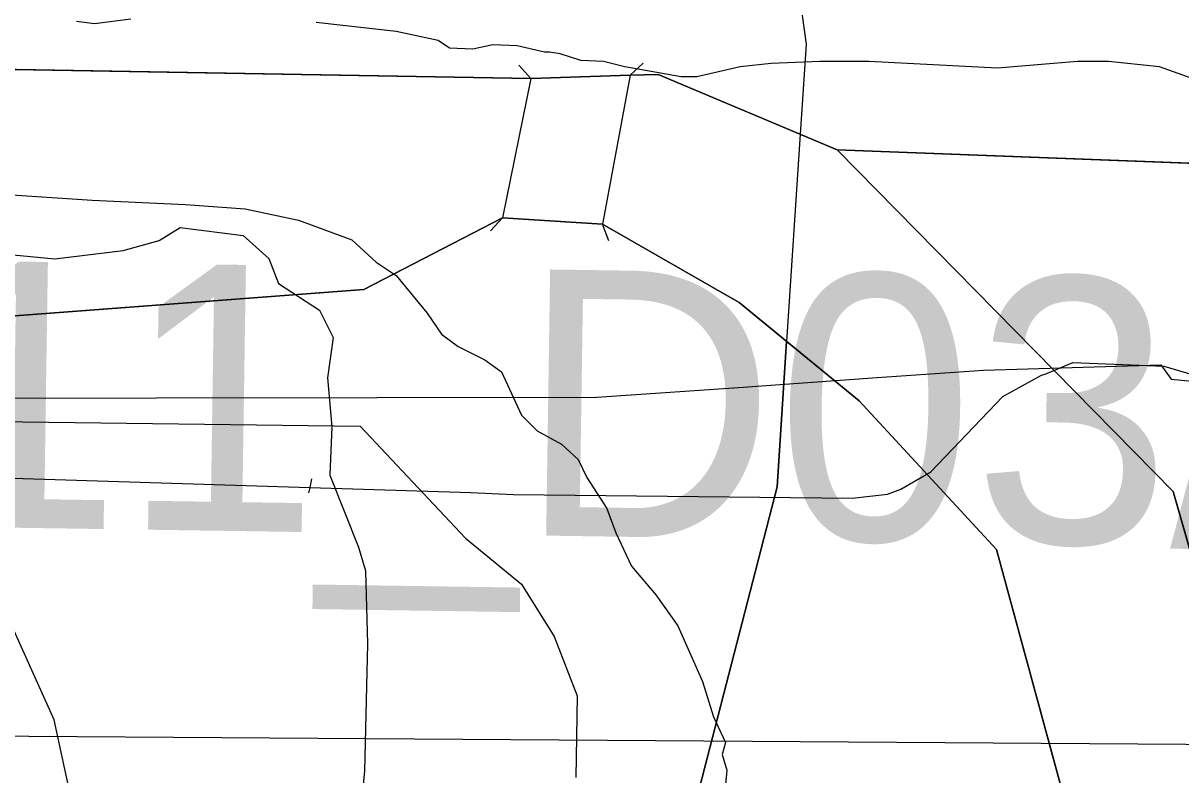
# Model space of a CAD drawing. Extents: x -706130 to -698555, y -971544 to -967260.
# Drawn here: x -705132.3 to -705067, y -969624.8 to -969582.4 of the extents above; entities that cross this region are included whole.
import ezdxf

# ---------------------------------------------------------------- set-up
doc = ezdxf.new("R2010")
doc.units = 0
for name, color, linetype in [('BPEJ hranice S', 7, 'Continuous'), ('BPEJ I-II trida ochrany S', 7, 'Continuous'), ('KN_Hranice_parcel', 7, 'Continuous'), ('KN_Hranice_parcel_vnitrni_kresba', 7, 'Continuous'), ('KN_Polygon parcely', 7, 'Continuous'), ('KN_POZEMKY_11_VODNI_PLOCHA', 7, 'Continuous'), ('KN_POZEMKY_14_OSTATNI PLOCHA', 7, 'Continuous'), ('KN_POZEMKY_2_ORNA PUDA', 7, 'Continuous'), ('KN_VYUZITI_07_vodni plocha_tok prirozeny', 7, 'Continuous'), ('KN_VYUZITI_16_ostatni plocha_silnice', 7, 'Continuous'), ('KN_VYUZITI_26_ostatni plocha_jina plocha', 7, 'Continuous'), ('Koridor pro revitalizaci a rozvolneni toku N', 7, 'Continuous'), ('Koridor pro revitalizaci a rozvolneni toku N ŠRAFY', 7, 'Continuous'), ('OP silnic S', 7, 'Continuous'), ('Plochy doprava silniční - silnice I třídy S', 7, 'Continuous'), ('Plochy smíšené nezastavěného území všeobecné S', 7, 'Continuous'), ('Plochy vodní a vodnich toku S', 7, 'Continuous'), ('Plochy zemědělské všeobecné CELEK S', 7, 'Continuous'), ('Regulační bloky v krajině S', 7, 'Continuous'), ('Regulační bloky v krajině S  TIS', 7, 'Continuous'), ('Regulační bloky zastavěné S', 7, 'Continuous'), ('Spoje_dálkový komunikační kabel S', 7, 'Continuous'), ('Spoje_dálkový optický komunikační kabel S', 7, 'Continuous'), ('VPO pro zvysovani retencnich schopnosti uzemi_obrys N', 7, 'Continuous'), ('VPO pro zvysovani retencnich schopnosti uzemi_plocha N', 7, 'Continuous'), ('VÝŠKOPIS_vrstevnice zesílená', 7, 'Continuous'), ('Zábory hodnocené - koridory popis', 7, 'Continuous'), ('Záplavové území stanovene S', 7, 'Continuous'), ('Záplavového území_aktivní zóna S', 7, 'Continuous')]:
    doc.layers.add(name, color=color, linetype=linetype)

msp = doc.modelspace()

# ---------------------------------------------------------------- linework, layer by layer
at = {"layer": 'BPEJ hranice S'}
msp.add_lwpolyline([(-705090.87, -969564.069), (-705088.16, -969583.59), (-705088.491, -969588.659), (-705089.252, -969600.336), (-705089.786, -969608.533), (-705098.865, -969643.778), (-705107.538, -969674.144), (-705109.164, -969696.376), (-705108.855, -969703.505), (-705108.08, -969721.318), (-705105.336, -969731.665), (-705105.18, -969733), (-705104.526, -969734.72), (-705101.033, -969747.888), (-705093.377, -969766.488)], dxfattribs=at)
msp.add_lwpolyline([(-705090.87, -969564.069), (-705088.16, -969583.59), (-705088.491, -969588.659), (-705089.252, -969600.336), (-705089.786, -969608.533), (-705098.865, -969643.778), (-705107.538, -969674.144), (-705109.164, -969696.376), (-705108.855, -969703.505), (-705108.08, -969721.318), (-705105.336, -969731.665), (-705105.18, -969733), (-705104.526, -969734.72), (-705101.033, -969747.888), (-705093.377, -969766.488)], dxfattribs=at)
at = {"layer": 'BPEJ I-II trida ochrany S'}
for p, q in [((-705105.26, -969593.37), (-705113.07, -969597.41)), ((-705099.63, -969593.74), (-705105.26, -969593.37)), ((-705091.92, -969598.15), (-705099.63, -969593.74)), ((-705113.07, -969597.41), (-705145.69, -969599.87)), ((-705089.252, -969600.336), (-705091.92, -969598.15))]:
    msp.add_line(p, q, dxfattribs=at)
msp.add_lwpolyline([(-705107.538, -969674.144), (-705098.865, -969643.778), (-705089.786, -969608.533), (-705089.252, -969600.336), (-705089.252, -969600.336)], dxfattribs=at)
at = {"layer": 'KN_Hranice_parcel'}
msp.add_line((-705045.93, -969591.09), (-705086.4, -969589.54), dxfattribs=at)
for points in [[(-705086.4, -969589.54), (-705096.49, -969585.29), (-705098.07, -969585.34), (-705103.67, -969585.52), (-705165.12, -969584.46), (-705233.96, -969582.56)], [(-705062.51, -969632.82), (-705062.08, -969627.66), (-705067.48, -969608.79), (-705086.4, -969589.54)], [(-705234.98, -969591.6), (-705198.32, -969596.67), (-705145.69, -969599.87), (-705113.07, -969597.41), (-705105.26, -969593.37), (-705099.63, -969593.74), (-705091.92, -969598.15), (-705085.17, -969603.68), (-705077.43, -969612.07), (-705072.22, -969631.18), (-705071.21, -969639.32), (-705072.9, -969646.98), (-705091.6, -969672.02), (-705101.39, -969686.1), (-705107.06, -969698.34), (-705110.79, -969709.08), (-705112.21, -969722.74), (-705111.15, -969729.57)]]:
    msp.add_lwpolyline(points, dxfattribs=at)
at = {"layer": 'KN_Hranice_parcel_vnitrni_kresba'}
for p, q in [((-705104.339, -969584.776), (-705103.67, -969585.519)), ((-705097.338, -969584.658), (-705098.069, -969585.34)), ((-705103.67, -969585.52), (-705105.26, -969593.37)), ((-705098.07, -969585.34), (-705099.63, -969593.74)), ((-705105.93, -969594.113), (-705105.261, -969593.37)), ((-705099.272, -969594.674), (-705099.63, -969593.741))]:
    msp.add_line(p, q, dxfattribs=at)
at = {"layer": 'KN_Polygon parcely'}
for points in [[(-705179.7, -969562.41), (-705222.77, -969559.43), (-705231.97, -969565), (-705232.24, -969567.35), (-705233.49, -969578.37), (-705233.96, -969582.56), (-705165.12, -969584.46), (-705103.67, -969585.52), (-705098.07, -969585.34), (-705096.49, -969585.29), (-705086.4, -969589.54), (-705045.93, -969591.09), (-705045.7, -969588.12), (-705047.37, -969580.73), (-705048.76, -969574.54), (-705051.2, -969570), (-705052.78, -969567.06), (-705056.49, -969562.59), (-705140, -969562.22), (-705159.06, -969562.73)], [(-705086.4, -969589.54), (-705067.48, -969608.79), (-705062.08, -969627.66), (-705062.51, -969632.82), (-705056.46, -969624.35), (-705048.98, -969607.86), (-705046.55, -969597.13), (-705045.93, -969591.09)], [(-705236.53, -969605.31), (-705182.53, -969644.15), (-705139.66, -969684.06), (-705129.89, -969703.7), (-705119.3, -969718.58), (-705111.15, -969729.57), (-705112.21, -969722.74), (-705110.79, -969709.08), (-705107.06, -969698.34), (-705101.39, -969686.1), (-705091.6, -969672.02), (-705072.9, -969646.98), (-705071.21, -969639.32), (-705072.22, -969631.18), (-705077.43, -969612.07), (-705085.17, -969603.68), (-705091.92, -969598.15), (-705099.63, -969593.74), (-705105.26, -969593.37), (-705113.07, -969597.41), (-705145.69, -969599.87), (-705198.32, -969596.67), (-705234.98, -969591.6)]]:
    msp.add_lwpolyline(points, close=True, dxfattribs=at)
for points in [[(-705062.08, -969627.66), (-705067.48, -969608.79), (-705086.4, -969589.54), (-705096.49, -969585.29), (-705098.07, -969585.34), (-705103.67, -969585.52), (-705165.12, -969584.46), (-705233.96, -969582.56), (-705234.98, -969591.6), (-705198.32, -969596.67), (-705145.69, -969599.87), (-705113.07, -969597.41), (-705105.26, -969593.37), (-705099.63, -969593.74)], [(-705099.63, -969593.74), (-705091.92, -969598.15), (-705085.17, -969603.68), (-705077.43, -969612.07), (-705072.22, -969631.18), (-705071.21, -969639.32), (-705072.9, -969646.98), (-705091.6, -969672.02), (-705101.39, -969686.1), (-705107.06, -969698.34)]]:
    msp.add_lwpolyline(points, dxfattribs=at)
at = {"layer": 'KN_POZEMKY_11_VODNI_PLOCHA'}
for p, q in [((-705165.12, -969584.46), (-705103.67, -969585.52)), ((-705103.67, -969585.52), (-705098.07, -969585.34)), ((-705098.07, -969585.34), (-705096.49, -969585.29)), ((-705096.49, -969585.29), (-705086.4, -969589.54)), ((-705086.4, -969589.54), (-705067.48, -969608.79)), ((-705105.26, -969593.37), (-705113.07, -969597.41)), ((-705099.63, -969593.74), (-705105.26, -969593.37)), ((-705091.92, -969598.15), (-705099.63, -969593.74)), ((-705113.07, -969597.41), (-705145.69, -969599.87)), ((-705085.17, -969603.68), (-705091.92, -969598.15)), ((-705077.43, -969612.07), (-705085.17, -969603.68)), ((-705067.48, -969608.79), (-705062.08, -969627.66)), ((-705072.22, -969631.18), (-705077.43, -969612.07))]:
    msp.add_line(p, q, dxfattribs=at)
at = {"layer": 'KN_POZEMKY_14_OSTATNI PLOCHA'}
for p, q in [((-705103.67, -969585.52), (-705165.12, -969584.46)), ((-705098.07, -969585.34), (-705103.67, -969585.52)), ((-705096.49, -969585.29), (-705098.07, -969585.34)), ((-705086.4, -969589.54), (-705096.49, -969585.29)), ((-705067.48, -969608.79), (-705086.4, -969589.54)), ((-705086.4, -969589.54), (-705045.93, -969591.09)), ((-705045.93, -969591.09), (-705086.4, -969589.54)), ((-705062.08, -969627.66), (-705067.48, -969608.79))]:
    msp.add_line(p, q, dxfattribs=at)
at = {"layer": 'KN_POZEMKY_2_ORNA PUDA'}
for p, q in [((-705113.07, -969597.41), (-705105.26, -969593.37)), ((-705105.26, -969593.37), (-705099.63, -969593.74)), ((-705099.63, -969593.74), (-705091.92, -969598.15)), ((-705145.69, -969599.87), (-705113.07, -969597.41)), ((-705091.92, -969598.15), (-705085.17, -969603.68)), ((-705085.17, -969603.68), (-705077.43, -969612.07)), ((-705077.43, -969612.07), (-705072.22, -969631.18))]:
    msp.add_line(p, q, dxfattribs=at)
at = {"layer": 'KN_VYUZITI_07_vodni plocha_tok prirozeny'}
for p, q in [((-705165.12, -969584.46), (-705103.67, -969585.52)), ((-705103.67, -969585.52), (-705098.07, -969585.34)), ((-705098.07, -969585.34), (-705096.49, -969585.29)), ((-705096.49, -969585.29), (-705086.4, -969589.54)), ((-705086.4, -969589.54), (-705067.48, -969608.79)), ((-705105.26, -969593.37), (-705113.07, -969597.41)), ((-705099.63, -969593.74), (-705105.26, -969593.37)), ((-705091.92, -969598.15), (-705099.63, -969593.74)), ((-705113.07, -969597.41), (-705145.69, -969599.87)), ((-705085.17, -969603.68), (-705091.92, -969598.15)), ((-705077.43, -969612.07), (-705085.17, -969603.68)), ((-705067.48, -969608.79), (-705062.08, -969627.66)), ((-705072.22, -969631.18), (-705077.43, -969612.07))]:
    msp.add_line(p, q, dxfattribs=at)
at = {"layer": 'KN_VYUZITI_16_ostatni plocha_silnice'}
for p, q in [((-705103.67, -969585.52), (-705165.12, -969584.46)), ((-705098.07, -969585.34), (-705103.67, -969585.52)), ((-705096.49, -969585.29), (-705098.07, -969585.34)), ((-705086.4, -969589.54), (-705096.49, -969585.29)), ((-705045.93, -969591.09), (-705086.4, -969589.54))]:
    msp.add_line(p, q, dxfattribs=at)
at = {"layer": 'KN_VYUZITI_26_ostatni plocha_jina plocha'}
for p, q in [((-705067.48, -969608.79), (-705086.4, -969589.54)), ((-705086.4, -969589.54), (-705045.93, -969591.09)), ((-705062.08, -969627.66), (-705067.48, -969608.79))]:
    msp.add_line(p, q, dxfattribs=at)
at = {"layer": 'Koridor pro revitalizaci a rozvolneni toku N'}
for p, q in [((-705086.4, -969589.54), (-705096.49, -969585.29)), ((-705045.93, -969591.09), (-705086.4, -969589.54))]:
    msp.add_line(p, q, dxfattribs=at)
for points in [[(-705096.49, -969585.29), (-705103.67, -969585.52), (-705165.12, -969584.46), (-705233.96, -969582.56)], [(-705229.118, -969605.552), (-705210.856, -969605.044), (-705158.602, -969604.536), (-705113.275, -969605.118), (-705113.274, -969605.118)], [(-705113.274, -969605.118), (-705107.344, -969611.418), (-705104.194, -969614.012)], [(-705104.194, -969614.012), (-705102.342, -969616.974), (-705101.044, -969620.31), (-705101.132, -969624.912)]]:
    msp.add_lwpolyline(points, dxfattribs=at)
at = {"layer": 'Koridor pro revitalizaci a rozvolneni toku N ŠRAFY'}
for p, q in [((-705086.4, -969589.54), (-705096.49, -969585.29)), ((-705045.93, -969591.09), (-705086.4, -969589.54))]:
    msp.add_line(p, q, dxfattribs=at)
for points in [[(-705096.49, -969585.29), (-705103.67, -969585.52), (-705165.12, -969584.46), (-705233.96, -969582.56)], [(-705229.118, -969605.552), (-705210.856, -969605.044), (-705158.602, -969604.536), (-705113.275, -969605.118), (-705113.274, -969605.118)], [(-705113.274, -969605.118), (-705107.344, -969611.418), (-705104.194, -969614.012)], [(-705104.194, -969614.012), (-705102.342, -969616.974), (-705101.044, -969620.31), (-705101.132, -969624.912)]]:
    msp.add_lwpolyline(points, dxfattribs=at)
at = {"layer": 'OP silnic S'}
msp.add_lwpolyline([(-705244.531, -969622.842), (-705159.106, -969622.402), (-705050.457, -969623.141), (-704976.206, -969623.51), (-704903.685, -969624.617), (-704901.534, -969624.604), (-704861.529, -969623.493), (-704857.17, -969623.181), (-704834.76, -969620.588), (-704832.092, -969620.206), (-704809.311, -969616.317), (-704804.296, -969615.192), (-704785.034, -969609.821), (-704781.001, -969608.51), (-704760.628, -969600.917), (-704757.138, -969599.463), (-704723.43, -969583.906), (-704721.234, -969582.826), (-704656.068, -969548.787), (-704641.232, -969541.983), (-704629.203, -969537.445), (-704610.927, -969532.531), (-704588.582, -969527.886), (-704549.099, -969523.617)], dxfattribs=at)
at = {"layer": 'Plochy doprava silniční - silnice I třídy S'}
for p, q in [((-705165.12, -969584.46), (-705103.67, -969585.52)), ((-705103.67, -969585.52), (-705098.07, -969585.34)), ((-705098.07, -969585.34), (-705096.49, -969585.29)), ((-705096.49, -969585.29), (-705086.4, -969589.54)), ((-705086.4, -969589.54), (-705045.93, -969591.09))]:
    msp.add_line(p, q, dxfattribs=at)
at = {"layer": 'Plochy smíšené nezastavěného území všeobecné S'}
msp.add_lwpolyline([(-705046.55, -969597.13), (-705045.93, -969591.09), (-705086.4, -969589.54), (-705067.48, -969608.79), (-705062.08, -969627.66), (-705062.51, -969632.82)], dxfattribs=at)
at = {"layer": 'Plochy vodní a vodnich toku S'}
for p, q in [((-705103.67, -969585.52), (-705165.12, -969584.46)), ((-705098.07, -969585.34), (-705103.67, -969585.52)), ((-705096.49, -969585.29), (-705098.07, -969585.34)), ((-705086.4, -969589.54), (-705096.49, -969585.29)), ((-705067.48, -969608.79), (-705086.4, -969589.54)), ((-705113.07, -969597.41), (-705105.26, -969593.37)), ((-705105.26, -969593.37), (-705099.63, -969593.74)), ((-705099.63, -969593.74), (-705091.92, -969598.15)), ((-705145.69, -969599.87), (-705113.07, -969597.41)), ((-705091.92, -969598.15), (-705085.17, -969603.68)), ((-705085.17, -969603.68), (-705077.43, -969612.07)), ((-705062.08, -969627.66), (-705067.48, -969608.79)), ((-705077.43, -969612.07), (-705072.22, -969631.18))]:
    msp.add_line(p, q, dxfattribs=at)
at = {"layer": 'Plochy zemědělské všeobecné CELEK S'}
for p, q in [((-705105.26, -969593.37), (-705113.07, -969597.41)), ((-705099.63, -969593.74), (-705105.26, -969593.37)), ((-705091.92, -969598.15), (-705099.63, -969593.74)), ((-705113.07, -969597.41), (-705145.69, -969599.87)), ((-705085.17, -969603.68), (-705091.92, -969598.15)), ((-705077.43, -969612.07), (-705085.17, -969603.68)), ((-705072.22, -969631.18), (-705077.43, -969612.07))]:
    msp.add_line(p, q, dxfattribs=at)
at = {"layer": 'Regulační bloky v krajině S'}
for p, q in [((-705103.67, -969585.52), (-705165.12, -969584.46)), ((-705098.07, -969585.34), (-705103.67, -969585.52)), ((-705096.49, -969585.29), (-705098.07, -969585.34)), ((-705086.4, -969589.54), (-705096.49, -969585.29)), ((-705067.48, -969608.79), (-705086.4, -969589.54)), ((-705113.07, -969597.41), (-705105.26, -969593.37)), ((-705105.26, -969593.37), (-705113.07, -969597.41)), ((-705105.26, -969593.37), (-705099.63, -969593.74)), ((-705099.63, -969593.74), (-705105.26, -969593.37)), ((-705099.63, -969593.74), (-705091.92, -969598.15)), ((-705091.92, -969598.15), (-705099.63, -969593.74)), ((-705145.69, -969599.87), (-705113.07, -969597.41)), ((-705113.07, -969597.41), (-705145.69, -969599.87)), ((-705091.92, -969598.15), (-705085.17, -969603.68)), ((-705085.17, -969603.68), (-705091.92, -969598.15)), ((-705085.17, -969603.68), (-705077.43, -969612.07)), ((-705077.43, -969612.07), (-705085.17, -969603.68)), ((-705062.08, -969627.66), (-705067.48, -969608.79)), ((-705077.43, -969612.07), (-705072.22, -969631.18)), ((-705072.22, -969631.18), (-705077.43, -969612.07))]:
    msp.add_line(p, q, dxfattribs=at)
msp.add_lwpolyline([(-705046.55, -969597.13), (-705045.93, -969591.09), (-705086.4, -969589.54), (-705067.48, -969608.79), (-705062.08, -969627.66), (-705062.51, -969632.82)], dxfattribs=at)
at = {"layer": 'Regulační bloky v krajině S  TIS'}
for p, q in [((-705103.67, -969585.52), (-705165.12, -969584.46)), ((-705098.07, -969585.34), (-705103.67, -969585.52)), ((-705096.49, -969585.29), (-705098.07, -969585.34)), ((-705086.4, -969589.54), (-705096.49, -969585.29)), ((-705067.48, -969608.79), (-705086.4, -969589.54)), ((-705113.07, -969597.41), (-705105.26, -969593.37)), ((-705105.26, -969593.37), (-705099.63, -969593.74)), ((-705099.63, -969593.74), (-705091.92, -969598.15)), ((-705145.69, -969599.87), (-705113.07, -969597.41)), ((-705091.92, -969598.15), (-705085.17, -969603.68)), ((-705085.17, -969603.68), (-705077.43, -969612.07)), ((-705062.08, -969627.66), (-705067.48, -969608.79)), ((-705077.43, -969612.07), (-705072.22, -969631.18))]:
    msp.add_line(p, q, dxfattribs=at)
at = {"layer": 'Regulační bloky zastavěné S'}
for p, q in [((-705165.12, -969584.46), (-705103.67, -969585.52)), ((-705103.67, -969585.52), (-705098.07, -969585.34)), ((-705098.07, -969585.34), (-705096.49, -969585.29)), ((-705096.49, -969585.29), (-705086.4, -969589.54)), ((-705086.4, -969589.54), (-705045.93, -969591.09))]:
    msp.add_line(p, q, dxfattribs=at)
at = {"layer": 'Spoje_dálkový komunikační kabel S'}
msp.add_lwpolyline([(-705236.346, -969603.683), (-705099.95, -969603.49), (-705091.97, -969602.93), (-705084.15, -969602.38), (-705078.16, -969601.96), (-705068.17, -969601.66), (-705067.59, -969602.47), (-705048.77, -969604.28), (-705047.26, -969604.43), (-705044.8, -969604.81), (-704978.18, -969614.67), (-704923.22, -969616.73)], dxfattribs=at)
at = {"layer": 'Spoje_dálkový optický komunikační kabel S'}
for points in [[(-705074.68, -969602.19), (-705073.13, -969601.53), (-705068.01, -969601.73), (-705063.21, -969603.14), (-705052.28, -969606.36), (-705050.89, -969606.95), (-705049.31, -969607.85), (-705043.49, -969611.05), (-705040.76, -969611.54), (-705037.02, -969611.76), (-705021.82, -969611.69), (-705006.13, -969611.4), (-705000.38, -969611.95), (-704979.55, -969614.55), (-704959.51, -969617.75), (-704928.31, -969622.12)], [(-705116.12, -969608.57), (-705107.04, -969608.86), (-705104.64, -969608.96), (-705085.57, -969609.18), (-705083.57, -969608.94), (-705082.82, -969608.66), (-705081.13, -969607.69), (-705077.08, -969603.45), (-705074.9, -969602.24), (-705074.68, -969602.19)], [(-705237.399, -969607.214), (-705217.9, -969606.27), (-705193.19, -969606.28), (-705172.53, -969607.96), (-705141.84, -969607.76), (-705116.12, -969608.57)], [(-705116.01, -969608.09), (-705116.12, -969608.57)], [(-705116.12, -969608.57), (-705116.19, -969608.88)]]:
    msp.add_lwpolyline(points, dxfattribs=at)
at = {"layer": 'VPO pro zvysovani retencnich schopnosti uzemi_obrys N'}
for p, q in [((-705086.4, -969589.54), (-705096.49, -969585.29)), ((-705045.93, -969591.09), (-705086.4, -969589.54))]:
    msp.add_line(p, q, dxfattribs=at)
for points in [[(-705096.49, -969585.29), (-705103.67, -969585.52), (-705165.12, -969584.46), (-705233.96, -969582.56)], [(-705229.118, -969605.552), (-705210.856, -969605.044), (-705158.602, -969604.536), (-705113.275, -969605.118), (-705113.274, -969605.118)], [(-705113.274, -969605.118), (-705107.344, -969611.418), (-705104.194, -969614.012)], [(-705104.194, -969614.012), (-705102.342, -969616.974), (-705101.044, -969620.31), (-705101.132, -969624.912)]]:
    msp.add_lwpolyline(points, dxfattribs=at)
at = {"layer": 'VPO pro zvysovani retencnich schopnosti uzemi_plocha N'}
for p, q in [((-705086.4, -969589.54), (-705096.49, -969585.29)), ((-705045.93, -969591.09), (-705086.4, -969589.54))]:
    msp.add_line(p, q, dxfattribs=at)
for points in [[(-705096.49, -969585.29), (-705103.67, -969585.52), (-705165.12, -969584.46), (-705233.96, -969582.56)], [(-705229.118, -969605.552), (-705210.856, -969605.044), (-705158.602, -969604.536), (-705113.275, -969605.118), (-705113.274, -969605.118)], [(-705113.274, -969605.118), (-705107.344, -969611.418), (-705104.194, -969614.012)], [(-705104.194, -969614.012), (-705102.342, -969616.974), (-705101.044, -969620.31), (-705101.132, -969624.912)]]:
    msp.add_lwpolyline(points, dxfattribs=at)
at = {"layer": 'VÝŠKOPIS_vrstevnice zesílená'}
msp.add_lwpolyline([(-705163.324, -969758.333), (-705162.897, -969746.064), (-705158.616, -969728.087), (-705140.925, -969690.422), (-705132.65, -969665.312), (-705128.798, -969646.48), (-705128.37, -969640.202), (-705129.226, -969627.647), (-705130.51, -969621.655), (-705136.503, -969608.386)], dxfattribs=at)
at = {"layer": 'Záplavové území stanovene S'}
msp.add_lwpolyline([(-705139.112, -969594.862), (-705130.476, -969595.69), (-705126.625, -969595.226), (-705124.604, -969594.646), (-705123.415, -969593.915), (-705119.875, -969594.363), (-705118.426, -969595.676), (-705117.875, -969597.083), (-705115.571, -969598.575), (-705114.805, -969600.125), (-705115.116, -969602.394), (-705114.876, -969605.144), (-705114.987, -969607.875), (-705113.375, -969611.939), (-705112.982, -969613.268), (-705112.871, -969617.379), (-705113.041, -969624.541), (-705113.909, -969633.659), (-705113.94, -969635.44), (-705114.41, -969642.66), (-705115.241, -969646.509), (-705117.275, -969653.975)], dxfattribs=at)
at = {"layer": 'Záplavového území_aktivní zóna S'}
for points in [[(-705126.188, -969582.188), (-705128.25, -969582.438), (-705129.25, -969582.312)], [(-705065.625, -969585.812), (-705068.25, -969584.875), (-705071.125, -969584.562), (-705072.875, -969584.562), (-705077.375, -969584.938), (-705084.625, -969584.562), (-705087.375, -969584.562), (-705090.125, -969584.688), (-705091.875, -969584.875), (-705094.312, -969585.438), (-705095.188, -969585.438), (-705098.375, -969584.875), (-705099.562, -969584.562), (-705100.837, -969584.502), (-705102.011, -969584.135), (-705102.62, -969584.04), (-705102.889, -969584.041), (-705104.438, -969583.688), (-705105.812, -969583.625), (-705106.938, -969583.875), (-705108.25, -969583.812), (-705108.875, -969583.375), (-705111.25, -969582.875), (-705115.75, -969582.375)], [(-705133.188, -969592.062), (-705128.375, -969592.375), (-705123.125, -969592.625), (-705119.75, -969592.875), (-705116.75, -969593.5), (-705113.75, -969594.625), (-705112.375, -969595.875), (-705111.25, -969596.625), (-705109.5, -969598.75), (-705108.688, -969599.938), (-705107.75, -969600.625), (-705106.25, -969601.375), (-705105.312, -969602.062), (-705104.188, -969604.5), (-705103.312, -969605.375), (-705101.938, -969606.125), (-705101, -969607), (-705100.5, -969608), (-705099.375, -969609.75), (-705098.875, -969611.125), (-705098, -969613), (-705096.625, -969614.625), (-705095.375, -969616.375), (-705094, -969619.5), (-705093.375, -969621.5), (-705092.688, -969622.938), (-705092.875, -969623.625), (-705092.625, -969624.5), (-705092.688, -969625.312)]]:
    msp.add_lwpolyline(points, dxfattribs=at)

# ---------------------------------------------------------------- texts
at = {"layer": 'Zábory hodnocené - koridory popis'}
msp.add_text('CNZ-S11_D03/3', height=15, rotation=359.14939, dxfattribs=at).set_placement((-705199.182, -969609.853))

doc.saveas('drawing.dxf')
